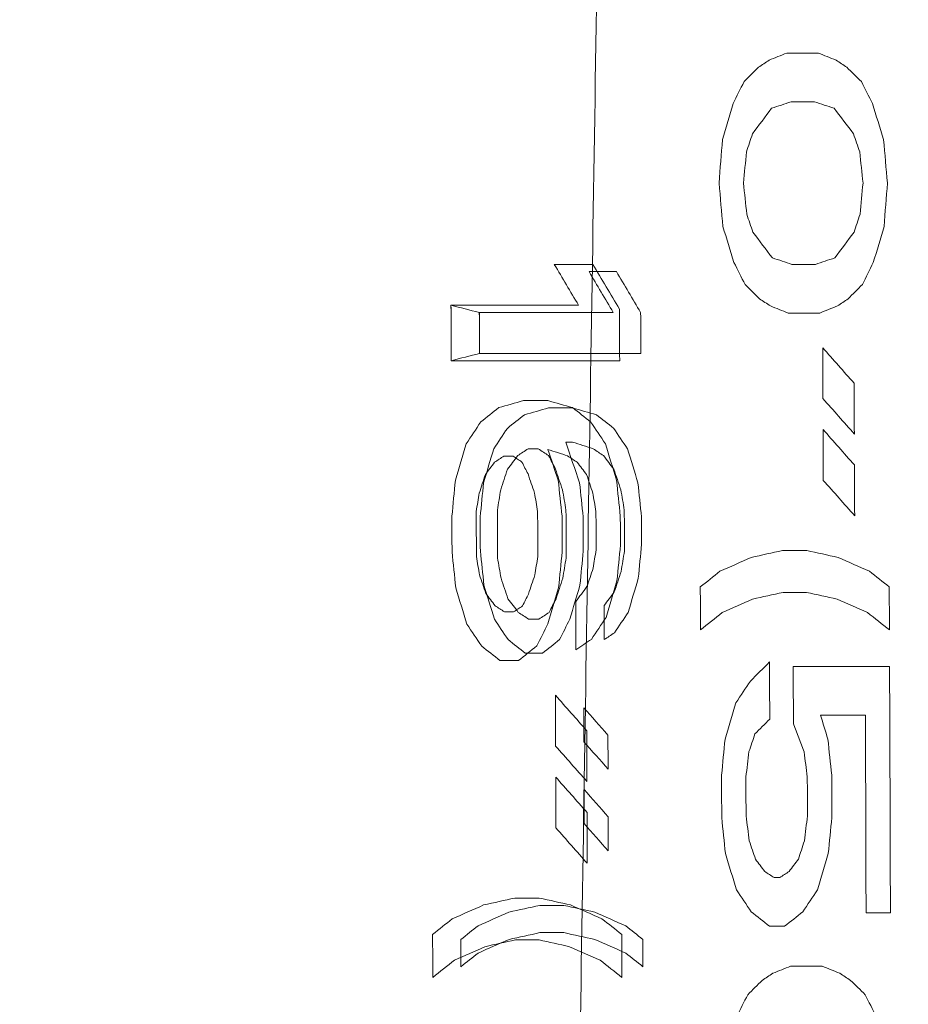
# Model space of a CAD drawing. Header units: millimetres. Extents: x -10 to 594, y 0 to 420.
# Tile 354 of 656: x 203.598 to 203.805, y 281.217 to 281.446. Entities that reach past the tile are written whole.
import ezdxf

# ---------------------------------------------------------------- set-up
doc = ezdxf.new("R2010")
doc.units = ezdxf.units.MM
doc.layers.add('1', color=7, linetype='Continuous', true_color=0xffffff)

msp = doc.modelspace()

# ---------------------------------------------------------------- linework, layer by layer
at = {"layer": '1', "color": 155, "linetype": 'Continuous', "lineweight": 18}
for points, knots in [([(203.76163, 283.58571), (203.68121, 283.58588), (203.52139, 283.55248), (203.21596, 283.35655), (202.87999, 282.88048), (202.60633, 282.02513), (202.5086, 281.01625), (202.60633, 280.00736), (202.87999, 279.15202), (203.21596, 278.67594), (203.52139, 278.48001), (203.68121, 278.44661), (203.76163, 278.44678)], [0, 0, 0, 0, 0.062503, 0.125003, 0.250002, 0.375001, 0.5, 0.624999, 0.749998, 0.874997, 0.937497, 1, 1, 1, 1]), ([(203.76162, 278.44682), (203.68122, 278.44665), (203.5214, 278.48005), (203.21598, 278.67598), (202.88001, 279.15205), (202.60636, 280.00738), (202.50864, 281.01625), (202.60636, 282.02511), (202.88001, 282.88045), (203.21598, 283.35651), (203.5214, 283.55244), (203.68122, 283.58584), (203.76162, 283.58567)], [0, 0, 0, 0, 0.062497, 0.124997, 0.249998, 0.374999, 0.5, 0.625001, 0.750002, 0.875003, 0.937503, 1, 1, 1, 1]), ([(203.87674, 278.47357), (203.79781, 278.47341), (203.64099, 278.50646), (203.34149, 278.70034), (203.01215, 279.17146), (202.74375, 280.01789), (202.64785, 281.01625), (202.74375, 282.01461), (203.01215, 282.86104), (203.34149, 283.33215), (203.64099, 283.52603), (203.79781, 283.55909), (203.87674, 283.55892)], [0, 0, 0, 0, 0.0625, 0.125, 0.25, 0.375, 0.5, 0.625, 0.75, 0.875, 0.9375, 1, 1, 1, 1]), ([(203.87674, 283.55892), (203.79781, 283.55909), (203.64099, 283.52603), (203.34149, 283.33215), (203.01215, 282.86104), (202.74375, 282.01461), (202.64785, 281.01625), (202.74375, 280.01789), (203.01215, 279.17146), (203.34149, 278.70034), (203.64099, 278.50646), (203.79781, 278.47341), (203.87674, 278.47357)], [0, 0, 0, 0, 0.0625, 0.125, 0.25, 0.375, 0.5, 0.625, 0.75, 0.875, 0.9375, 1, 1, 1, 1]), ([(203.89065, 278.4889), (203.81225, 278.48873), (203.6565, 278.52159), (203.35905, 278.7143), (203.032, 279.18258), (202.76552, 280.0239), (202.67033, 281.01625), (202.76552, 282.00859), (203.032, 282.84992), (203.35905, 283.31819), (203.6565, 283.51091), (203.81225, 283.54376), (203.89065, 283.54359)], [0, 0, 0, 0, 0.0625, 0.125, 0.25, 0.375, 0.5, 0.625, 0.75, 0.875, 0.9375, 1, 1, 1, 1]), ([(203.89065, 283.54359), (203.81225, 283.54376), (203.6565, 283.51091), (203.35905, 283.31819), (203.032, 282.84992), (202.76552, 282.00859), (202.67033, 281.01625), (202.76552, 280.0239), (203.032, 279.18258), (203.35905, 278.7143), (203.6565, 278.52159), (203.81225, 278.48873), (203.89065, 278.4889)], [0, 0, 0, 0, 0.0625, 0.125, 0.25, 0.375, 0.5, 0.625, 0.75, 0.875, 0.9375, 1, 1, 1, 1]), ([(203.9277, 283.34978), (203.85515, 283.34994), (203.71099, 283.3196), (203.43567, 283.14166), (203.13328, 282.7093), (202.88785, 281.93249), (202.80052, 281.01625), (202.88785, 280.1), (203.13328, 279.32319), (203.43567, 278.89083), (203.71099, 278.71289), (203.85515, 278.68255), (203.9277, 278.68271)], [0, 0, 0, 0, 0.0625, 0.125, 0.25, 0.375, 0.5, 0.625, 0.75, 0.875, 0.9375, 1, 1, 1, 1]), ([(203.9277, 278.68271), (203.85515, 278.68255), (203.71099, 278.71289), (203.43567, 278.89083), (203.13328, 279.32319), (202.88785, 280.1), (202.80052, 281.01625), (202.88785, 281.93249), (203.13328, 282.7093), (203.43567, 283.14166), (203.71099, 283.3196), (203.85515, 283.34994), (203.9277, 283.34978)], [0, 0, 0, 0, 0.0625, 0.125, 0.25, 0.375, 0.5, 0.625, 0.75, 0.875, 0.9375, 1, 1, 1, 1]), ([(204.40352, 278.79375), (204.33394, 278.7936), (204.19588, 278.82249), (203.93276, 278.99196), (203.64432, 279.40375), (203.41025, 280.1436), (203.32698, 281.01625), (203.41025, 281.88889), (203.64432, 282.62874), (203.93276, 283.04053), (204.19588, 283.21), (204.33394, 283.23889), (204.40352, 283.23875)], [0, 0, 0, 0, 0.0625, 0.125, 0.25, 0.375, 0.5, 0.625, 0.75, 0.875, 0.9375, 1, 1, 1, 1]), ([(204.40352, 283.23875), (204.40271, 283.23875), (204.40107, 283.23875), (204.39862, 283.23873), (204.39617, 283.23871), (204.39372, 283.23867), (204.39127, 283.23862), (204.38882, 283.23856), (204.38637, 283.23849), (204.38392, 283.23841), (204.38148, 283.23831), (204.37903, 283.2382), (204.37658, 283.23808), (204.37414, 283.23795), (204.37169, 283.23781), (204.36925, 283.23765), (204.36681, 283.23748), (204.36437, 283.2373), (204.36193, 283.23711), (204.35949, 283.23691), (204.35705, 283.23669), (204.35461, 283.23646), (204.35217, 283.23622), (204.34973, 283.23597), (204.34729, 283.23571), (204.34486, 283.23543), (204.34242, 283.23515), (204.33999, 283.23485), (204.33755, 283.23453), (204.33512, 283.23421), (204.33269, 283.23388), (204.33026, 283.23353), (204.32782, 283.23317), (204.32539, 283.2328), (204.32296, 283.23242), (204.32053, 283.23202), (204.31811, 283.23161), (204.31568, 283.2312), (204.31325, 283.23076), (204.31082, 283.23032), (204.3084, 283.22987), (204.30597, 283.2294), (204.30355, 283.22892), (204.30113, 283.22843), (204.2987, 283.22793), (204.29628, 283.22741), (204.29386, 283.22689), (204.29144, 283.22635), (204.28902, 283.2258), (204.2866, 283.22524), (204.28418, 283.22466), (204.28176, 283.22408), (204.27934, 283.22348), (204.27692, 283.22287), (204.27451, 283.22225), (204.27209, 283.22161), (204.26968, 283.22097), (204.26726, 283.22031), (204.26485, 283.21964), (204.26243, 283.21896), (204.26002, 283.21827), (204.25761, 283.21756), (204.2552, 283.21684), (204.25279, 283.21611), (204.25038, 283.21537), (204.24797, 283.21462), (204.24556, 283.21385), (204.24315, 283.21308), (204.24074, 283.21229), (204.23834, 283.21149), (204.23593, 283.21067), (204.23352, 283.20985), (204.23112, 283.20901), (204.22871, 283.20816), (204.22631, 283.2073), (204.22391, 283.20643), (204.2215, 283.20555), (204.2191, 283.20465), (204.2167, 283.20374), (204.2143, 283.20282), (204.2119, 283.20189), (204.2095, 283.20094), (204.2071, 283.19999), (204.2047, 283.19902), (204.2023, 283.19804), (204.1999, 283.19705), (204.18479, 283.19072), (204.15713, 283.17787), (204.1173, 283.15582), (204.07802, 283.13051), (204.03929, 283.10193), (203.99797, 283.06746), (203.95432, 283.02621), (203.90866, 282.97716), (203.86414, 282.9233), (203.82084, 282.86476), (203.77892, 282.80184), (203.73854, 282.73473), (203.69979, 282.66355), (203.6627, 282.5884), (203.62734, 282.50947), (203.59381, 282.42691), (203.56215, 282.34083), (203.52913, 282.2415), (203.49572, 282.1281), (203.46318, 281.99979), (203.43707, 281.87842), (203.41636, 281.76547), (203.40009, 281.66198), (203.38623, 281.55674), (203.37481, 281.44998), (203.36586, 281.34218), (203.35944, 281.23381), (203.35559, 281.12513), (203.35431, 281.01625), (203.35559, 280.90737), (203.35944, 280.79869), (203.36586, 280.69032), (203.37481, 280.58252), (203.38623, 280.47576), (203.40009, 280.37052), (203.41635, 280.26703), (203.435, 280.16536), (203.45597, 280.06574), (203.47923, 279.96839), (203.50473, 279.87344), (203.53242, 279.78108), (203.56215, 279.69166), (203.5938, 279.60559), (203.62734, 279.52303), (203.66269, 279.44409), (203.69978, 279.36894), (203.73854, 279.29777), (203.77891, 279.23066), (203.82084, 279.16773), (203.86414, 279.1092), (203.90865, 279.05534), (203.95432, 279.00629), (204.00109, 278.96208), (204.04887, 278.92281), (204.09755, 278.8886), (204.14711, 278.8595), (204.18209, 278.84287), (204.20193, 278.8346), (204.20637, 278.83279), (204.2108, 278.83103), (204.21523, 278.8293), (204.21967, 278.82762), (204.22411, 278.82598), (204.22855, 278.82438), (204.233, 278.82282), (204.23744, 278.8213), (204.24189, 278.81982), (204.24634, 278.81838), (204.25079, 278.81698), (204.25525, 278.81563), (204.2597, 278.81431), (204.26416, 278.81304), (204.26862, 278.8118), (204.27309, 278.81061), (204.27755, 278.80946), (204.28202, 278.80834), (204.28649, 278.80727), (204.29096, 278.80624), (204.29543, 278.80525), (204.29991, 278.8043), (204.30439, 278.8034), (204.30887, 278.80253), (204.31335, 278.8017), (204.31784, 278.80092), (204.32233, 278.80017), (204.32682, 278.79947), (204.33131, 278.79881), (204.33581, 278.79818), (204.3403, 278.7976), (204.3448, 278.79706), (204.34931, 278.79656), (204.35381, 278.7961), (204.35832, 278.79568), (204.36283, 278.7953), (204.36734, 278.79497), (204.37185, 278.79467), (204.37637, 278.79442), (204.38089, 278.7942), (204.38541, 278.79403), (204.38994, 278.79389), (204.39446, 278.7938), (204.39899, 278.79375), (204.40201, 278.79375), (204.40352, 278.79375)], [0, 0, 0, 0, 0.000746, 0.001492, 0.002237, 0.002983, 0.003728, 0.004473, 0.005218, 0.005962, 0.006707, 0.007451, 0.008195, 0.008939, 0.009683, 0.010427, 0.01117, 0.011913, 0.012657, 0.0134, 0.014143, 0.014885, 0.015628, 0.016371, 0.017113, 0.017855, 0.018598, 0.01934, 0.020082, 0.020824, 0.021566, 0.022307, 0.023049, 0.023791, 0.024532, 0.025274, 0.026015, 0.026757, 0.027498, 0.028239, 0.02898, 0.029722, 0.030463, 0.031204, 0.031945, 0.032686, 0.033427, 0.034168, 0.034909, 0.03565, 0.036391, 0.037132, 0.037874, 0.038615, 0.039356, 0.040097, 0.040838, 0.041579, 0.04232, 0.043062, 0.043803, 0.044545, 0.045286, 0.046027, 0.046769, 0.047511, 0.048252, 0.048994, 0.049736, 0.050478, 0.05122, 0.051962, 0.052705, 0.053447, 0.054189, 0.054932, 0.055675, 0.056418, 0.057161, 0.057904, 0.058647, 0.05939, 0.060134, 0.060878, 0.061621, 0.062365, 0.06311, 0.075698, 0.088229, 0.100725, 0.113207, 0.125697, 0.14129, 0.156857, 0.172441, 0.188081, 0.20372, 0.219302, 0.234867, 0.250452, 0.266047, 0.281627, 0.297231, 0.312895, 0.333766, 0.354549, 0.375329, 0.390906, 0.406468, 0.422052, 0.437697, 0.453344, 0.468917, 0.484456, 0.499999, 0.515541, 0.531079, 0.546652, 0.5623, 0.577944, 0.593528, 0.60909, 0.624668, 0.640257, 0.655835, 0.67144, 0.687107, 0.70277, 0.718373, 0.733954, 0.74955, 0.765134, 0.780698, 0.796281, 0.811921, 0.82756, 0.843143, 0.858711, 0.874306, 0.889914, 0.905519, 0.921164, 0.93689, 0.938265, 0.93964, 0.941013, 0.942387, 0.94376, 0.945132, 0.946504, 0.947876, 0.949247, 0.950618, 0.951989, 0.953359, 0.954729, 0.956099, 0.957469, 0.958839, 0.960208, 0.961578, 0.962947, 0.964317, 0.965686, 0.967055, 0.968425, 0.969794, 0.971164, 0.972534, 0.973903, 0.975274, 0.976644, 0.978014, 0.979385, 0.980756, 0.982128, 0.9835, 0.984872, 0.986244, 0.987618, 0.988991, 0.990365, 0.99174, 0.993115, 0.994491, 0.995867, 0.997244, 0.998622, 1, 1, 1, 1]), ([(203.69829, 281.3799), (203.6983, 281.37774), (203.69832, 281.37343), (203.69834, 281.36912), (203.69834, 281.36697)], [0, 0, 0, 0, 0.499995, 1, 1, 1, 1]), ([(203.7361, 281.3782), (203.73117, 281.3782), (203.72077, 281.3782), (203.71037, 281.3782), (203.7049, 281.3782)], [0, 0, 0, 0, 0.474088, 1, 1, 1, 1]), ([(203.70494, 281.36867), (203.71041, 281.36867), (203.72294, 281.36867), (203.73547, 281.36867), (203.74253, 281.36867)], [0, 0, 0, 0, 0.436427, 1, 1, 1, 1]), ([(203.72659, 281.35597), (203.72486, 281.35597), (203.723, 281.35597), (203.72113, 281.35597), (203.721, 281.35597)], [0, 0, 0, 0, 0.928571, 1, 1, 1, 1]), ([(203.72459, 281.24008), (203.72365, 281.24008), (203.72179, 281.24008), (203.71992, 281.24008), (203.71899, 281.24008)], [0, 0, 0, 0, 0.5, 1, 1, 1, 1]), ([(203.719, 281.23373), (203.71994, 281.23373), (203.7218, 281.23373), (203.72367, 281.23373), (203.7246, 281.23373)], [0, 0, 0, 0, 0.5, 1, 1, 1, 1])]:
    msp.add_open_spline(points, degree=3, knots=knots, dxfattribs=at)
for points, degree in [([(203.72533, 281.01625), (203.74273, 282.11389)], 1), ([(203.74273, 282.11389), (203.72533, 281.01625)], 1), ([(203.77243, 281.437), (203.7738, 281.43754), (203.77517, 281.43809), (203.77654, 281.43863)], 3), ([(203.77654, 281.43863), (203.779, 281.43863), (203.78145, 281.43863), (203.7839, 281.43863)], 3), ([(203.7839, 281.43863), (203.78527, 281.43809), (203.78665, 281.43754), (203.78803, 281.437)], 3), ([(203.76659, 281.43199), (203.7677, 281.43311), (203.76882, 281.43422), (203.76994, 281.43534)], 3), ([(203.76994, 281.43534), (203.77077, 281.43589), (203.7716, 281.43644), (203.77243, 281.437)], 3), ([(203.78803, 281.437), (203.78887, 281.43644), (203.7897, 281.43589), (203.79054, 281.43534)], 3), ([(203.79054, 281.43534), (203.79167, 281.43422), (203.7928, 281.43311), (203.79393, 281.43199)], 3), ([(203.76405, 281.42689), (203.76489, 281.42859), (203.76574, 281.43029), (203.76659, 281.43199)], 3), ([(203.79393, 281.43199), (203.79479, 281.43029), (203.79566, 281.42859), (203.79652, 281.42689)], 3), ([(203.76155, 281.41849), (203.76239, 281.42129), (203.76322, 281.42409), (203.76405, 281.42689)], 3), ([(203.77755, 281.42729), (203.77604, 281.42679), (203.77453, 281.42629), (203.77301, 281.42579)], 3), ([(203.78301, 281.42729), (203.78119, 281.42729), (203.77937, 281.42729), (203.77755, 281.42729)], 3), ([(203.78757, 281.42579), (203.78605, 281.42629), (203.78453, 281.42679), (203.78301, 281.42729)], 3), ([(203.79652, 281.42689), (203.79738, 281.42409), (203.79824, 281.42129), (203.7991, 281.41849)], 3), ([(203.77301, 281.42579), (203.77152, 281.4238), (203.77003, 281.42181), (203.76854, 281.41982)], 3), ([(203.79211, 281.41982), (203.79059, 281.42181), (203.78908, 281.4238), (203.78757, 281.42579)], 3), ([(203.76854, 281.41982), (203.76808, 281.41842), (203.76761, 281.41702), (203.76715, 281.41562)], 3), ([(203.79354, 281.41562), (203.79306, 281.41702), (203.79258, 281.41842), (203.79211, 281.41982)], 3), ([(203.76076, 281.40836), (203.76102, 281.41174), (203.76129, 281.41511), (203.76155, 281.41849)], 3), ([(203.7991, 281.41849), (203.7994, 281.41511), (203.7997, 281.41174), (203.8, 281.40836)], 3), ([(203.76715, 281.41562), (203.76692, 281.4132), (203.76669, 281.41078), (203.76646, 281.40836)], 3), ([(203.79431, 281.40836), (203.79405, 281.41078), (203.79379, 281.4132), (203.79354, 281.41562)], 3), ([(203.76166, 281.39822), (203.76136, 281.4016), (203.76106, 281.40498), (203.76076, 281.40836)], 3), ([(203.76646, 281.40836), (203.76671, 281.40594), (203.76697, 281.40352), (203.76723, 281.4011)], 3), ([(203.79361, 281.4011), (203.79384, 281.40352), (203.79407, 281.40594), (203.79431, 281.40836)], 3), ([(203.8, 281.40836), (203.79974, 281.40498), (203.79947, 281.4016), (203.79921, 281.39822)], 3), ([(203.76723, 281.4011), (203.7677, 281.3997), (203.76818, 281.3983), (203.76866, 281.3969)], 3), ([(203.79222, 281.3969), (203.79269, 281.3983), (203.79315, 281.3997), (203.79361, 281.4011)], 3), ([(203.76423, 281.38983), (203.76338, 281.39263), (203.76252, 281.39543), (203.76166, 281.39822)], 3), ([(203.76866, 281.3969), (203.77017, 281.39491), (203.77168, 281.39292), (203.77319, 281.39093)], 3), ([(203.78775, 281.39093), (203.78924, 281.39292), (203.79073, 281.39491), (203.79222, 281.3969)], 3), ([(203.79921, 281.39822), (203.79838, 281.39543), (203.79755, 281.39263), (203.79671, 281.38983)], 3), ([(203.72237, 281.38942), (203.72537, 281.38942), (203.72837, 281.38942), (203.73137, 281.38942)], 3), ([(203.72801, 281.3799), (203.72613, 281.38307), (203.72425, 281.38625), (203.72237, 281.38942)], 3), ([(203.73137, 281.38942), (203.73343, 281.38594), (203.73549, 281.38247), (203.73755, 281.37899)], 3), ([(203.76683, 281.38473), (203.76596, 281.38643), (203.7651, 281.38813), (203.76423, 281.38983)], 3), ([(203.77319, 281.39093), (203.77471, 281.39043), (203.77623, 281.38992), (203.77775, 281.38942)], 3), ([(203.77775, 281.38942), (203.77957, 281.38942), (203.78139, 281.38942), (203.78321, 281.38942)], 3), ([(203.78321, 281.38942), (203.78472, 281.38992), (203.78624, 281.39043), (203.78775, 281.39093)], 3), ([(203.79671, 281.38983), (203.79587, 281.38813), (203.79502, 281.38643), (203.79417, 281.38473)], 3), ([(203.73046, 281.38772), (203.73234, 281.38455), (203.73422, 281.38137), (203.7361, 281.3782)], 3), ([(203.73685, 281.38772), (203.73472, 281.38772), (203.73259, 281.38772), (203.73046, 281.38772)], 3), ([(203.74249, 281.3782), (203.74061, 281.38137), (203.73873, 281.38455), (203.73685, 281.38772)], 3), ([(203.77021, 281.38138), (203.76908, 281.38249), (203.76796, 281.38361), (203.76683, 281.38473)], 3), ([(203.79417, 281.38473), (203.79306, 281.38361), (203.79194, 281.38249), (203.79082, 281.38138)], 3), ([(203.77272, 281.37972), (203.77189, 281.38027), (203.77105, 281.38083), (203.77021, 281.38138)], 3), ([(203.79082, 281.38138), (203.78999, 281.38083), (203.78916, 281.38027), (203.78833, 281.37972)], 3), ([(203.70489, 281.3782), (203.70269, 281.37876), (203.70049, 281.37933), (203.69829, 281.3799)], 3), ([(203.69835, 281.36697), (203.69833, 281.37128), (203.69831, 281.37559), (203.69829, 281.3799)], 3), ([(203.69829, 281.3799), (203.7082, 281.3799), (203.7181, 281.3799), (203.72801, 281.3799)], 3), ([(203.70493, 281.36867), (203.70491, 281.37185), (203.7049, 281.37502), (203.70489, 281.3782)], 3), ([(203.7049, 281.3782), (203.70491, 281.37502), (203.70492, 281.37185), (203.70494, 281.36867)], 3), ([(203.73755, 281.37899), (203.73757, 281.37498), (203.73758, 281.37098), (203.7376, 281.36697)], 3), ([(203.74253, 281.36867), (203.74252, 281.37185), (203.7425, 281.37502), (203.74249, 281.3782)], 3), ([(203.77686, 281.37808), (203.77548, 281.37863), (203.7741, 281.37917), (203.77272, 281.37972)], 3), ([(203.78421, 281.37808), (203.78176, 281.37808), (203.77931, 281.37808), (203.77686, 281.37808)], 3), ([(203.78833, 281.37972), (203.78695, 281.37917), (203.78558, 281.37863), (203.78421, 281.37808)], 3), ([(203.78493, 281.36998), (203.78736, 281.36723), (203.7898, 281.36448), (203.79223, 281.36173)], 3), ([(203.78498, 281.35815), (203.78496, 281.36209), (203.78494, 281.36604), (203.78493, 281.36998)], 3), ([(203.69834, 281.36697), (203.70054, 281.36754), (203.70273, 281.3681), (203.70493, 281.36867)], 3), ([(203.7376, 281.36697), (203.72452, 281.36697), (203.71143, 281.36697), (203.69835, 281.36697)], 3), ([(203.79223, 281.36173), (203.79225, 281.35779), (203.79227, 281.35384), (203.79229, 281.34989)], 3), ([(203.70942, 281.35604), (203.71133, 281.35658), (203.71325, 281.35713), (203.71516, 281.35767)], 3), ([(203.71516, 281.35767), (203.71707, 281.35767), (203.71897, 281.35767), (203.72087, 281.35767)], 3), ([(203.72087, 281.35767), (203.72279, 281.35713), (203.72471, 281.35658), (203.72663, 281.35604)], 3), ([(203.79229, 281.34989), (203.78985, 281.35265), (203.78742, 281.3554), (203.78498, 281.35815)], 3), ([(203.70524, 281.35271), (203.70663, 281.35382), (203.70802, 281.35493), (203.70942, 281.35604)], 3), ([(203.721, 281.35597), (203.71913, 281.35544), (203.71727, 281.35491), (203.71541, 281.35438)], 3), ([(203.7322, 281.35438), (203.73033, 281.35491), (203.72846, 281.35544), (203.72659, 281.35597)], 3), ([(203.72663, 281.35604), (203.72803, 281.35493), (203.72944, 281.35382), (203.73084, 281.35271)], 3), ([(203.70184, 281.34762), (203.70297, 281.34932), (203.70411, 281.35101), (203.70524, 281.35271)], 3), ([(203.71541, 281.35438), (203.71408, 281.35332), (203.71275, 281.35227), (203.71142, 281.35121)], 3), ([(203.73084, 281.35271), (203.73198, 281.35101), (203.73313, 281.34932), (203.73428, 281.34762)], 3), ([(203.73621, 281.35121), (203.73487, 281.35227), (203.73354, 281.35332), (203.7322, 281.35438)], 3), ([(203.71142, 281.35121), (203.71036, 281.34962), (203.7093, 281.34803), (203.70824, 281.34645)], 3), ([(203.73943, 281.34645), (203.73835, 281.34803), (203.73728, 281.34962), (203.73621, 281.35121)], 3), ([(203.78501, 281.35093), (203.78745, 281.34818), (203.78988, 281.34543), (203.79232, 281.34268)], 3), ([(203.78506, 281.3391), (203.78505, 281.34304), (203.78503, 281.34699), (203.78501, 281.35093)], 3), ([(203.69931, 281.33914), (203.70015, 281.34197), (203.701, 281.34479), (203.70184, 281.34762)], 3), ([(203.70824, 281.34645), (203.70745, 281.3438), (203.70666, 281.34115), (203.70587, 281.33851)], 3), ([(203.71384, 281.34486), (203.71464, 281.34539), (203.71544, 281.34592), (203.71624, 281.34645)], 3), ([(203.71624, 281.34645), (203.71704, 281.34645), (203.71784, 281.34645), (203.71864, 281.34645)], 3), ([(203.71864, 281.34645), (203.71944, 281.34592), (203.72024, 281.34539), (203.72104, 281.34486)], 3), ([(203.72086, 281.34631), (203.72167, 281.34394), (203.72247, 281.34156), (203.72328, 281.33918)], 3), ([(203.72547, 281.34479), (203.72393, 281.3453), (203.72239, 281.3458), (203.72086, 281.34631)], 3), ([(203.72826, 281.33851), (203.72718, 281.34168), (203.72611, 281.34486), (203.72503, 281.34803)], 3), ([(203.72503, 281.34803), (203.72556, 281.34803), (203.72609, 281.34803), (203.72663, 281.34803)], 3), ([(203.72663, 281.34803), (203.72823, 281.3475), (203.72983, 281.34697), (203.73143, 281.34645)], 3), ([(203.73143, 281.34645), (203.73223, 281.34592), (203.73303, 281.34539), (203.73384, 281.34486)], 3), ([(203.73428, 281.34762), (203.73514, 281.34479), (203.73601, 281.34197), (203.73687, 281.33914)], 3), ([(203.74186, 281.33851), (203.74105, 281.34115), (203.74024, 281.3438), (203.73943, 281.34645)], 3), ([(203.71061, 281.34474), (203.70989, 281.34427), (203.70917, 281.34379), (203.70845, 281.34331)], 3), ([(203.71274, 281.34474), (203.71203, 281.34474), (203.71132, 281.34474), (203.71061, 281.34474)], 3), ([(203.71146, 281.34168), (203.71225, 281.34274), (203.71305, 281.3438), (203.71384, 281.34486)], 3), ([(203.71483, 281.34336), (203.71414, 281.34382), (203.71344, 281.34428), (203.71274, 281.34474)], 3), ([(203.72104, 281.34486), (203.72158, 281.3438), (203.72212, 281.34274), (203.72265, 281.34168)], 3), ([(203.72771, 281.34331), (203.72696, 281.3438), (203.72621, 281.3443), (203.72547, 281.34479)], 3), ([(203.73384, 281.34486), (203.73464, 281.3438), (203.73544, 281.34274), (203.73625, 281.34168)], 3), ([(203.70845, 281.34331), (203.70773, 281.34236), (203.70701, 281.3414), (203.7063, 281.34044)], 3), ([(203.70988, 281.33692), (203.7104, 281.33851), (203.71093, 281.3401), (203.71146, 281.34168)], 3), ([(203.71624, 281.34059), (203.71577, 281.34151), (203.7153, 281.34244), (203.71483, 281.34336)], 3), ([(203.72265, 281.34168), (203.72319, 281.3401), (203.72373, 281.33851), (203.72427, 281.33692)], 3), ([(203.72988, 281.34044), (203.72916, 281.3414), (203.72843, 281.34236), (203.72771, 281.34331)], 3), ([(203.73625, 281.34168), (203.73679, 281.3401), (203.73733, 281.33851), (203.73786, 281.33692)], 3), ([(203.79232, 281.34268), (203.79234, 281.33874), (203.79235, 281.33479), (203.79237, 281.33084)], 3), ([(203.6985, 281.33074), (203.69877, 281.33354), (203.69904, 281.33634), (203.69931, 281.33914)], 3), ([(203.7063, 281.34044), (203.70582, 281.33901), (203.70535, 281.33758), (203.70487, 281.33615)], 3), ([(203.71775, 281.33615), (203.71725, 281.33763), (203.71674, 281.33911), (203.71624, 281.34059)], 3), ([(203.72328, 281.33918), (203.72357, 281.33637), (203.72387, 281.33356), (203.72416, 281.33074)], 3), ([(203.73134, 281.33615), (203.73085, 281.33758), (203.73037, 281.33901), (203.72988, 281.34044)], 3), ([(203.73687, 281.33914), (203.73717, 281.33634), (203.73746, 281.33354), (203.73775, 281.33074)], 3), ([(203.79237, 281.33084), (203.78994, 281.3336), (203.7875, 281.33635), (203.78506, 281.3391)], 3), ([(203.70587, 281.33851), (203.70562, 281.33586), (203.70536, 281.33322), (203.7051, 281.33057)], 3), ([(203.70909, 281.33216), (203.70936, 281.33375), (203.70962, 281.33533), (203.70988, 281.33692)], 3), ([(203.72427, 281.33692), (203.72454, 281.33533), (203.72482, 281.33375), (203.72509, 281.33216)], 3), ([(203.72909, 281.33057), (203.72882, 281.33322), (203.72854, 281.33586), (203.72826, 281.33851)], 3), ([(203.73786, 281.33692), (203.73814, 281.33533), (203.73841, 281.33375), (203.73868, 281.33216)], 3), ([(203.74269, 281.33057), (203.74241, 281.33322), (203.74213, 281.33586), (203.74186, 281.33851)], 3), ([(203.70487, 281.33615), (203.70464, 281.33473), (203.7044, 281.3333), (203.70417, 281.33188)], 3), ([(203.71848, 281.33188), (203.71824, 281.3333), (203.71799, 281.33473), (203.71775, 281.33615)], 3), ([(203.73207, 281.33188), (203.73183, 281.3333), (203.73158, 281.33473), (203.73134, 281.33615)], 3), ([(203.70914, 281.32105), (203.70912, 281.32475), (203.70911, 281.32845), (203.70909, 281.33216)], 3), ([(203.72509, 281.33216), (203.7251, 281.32845), (203.72512, 281.32475), (203.72513, 281.32105)], 3), ([(203.73868, 281.33216), (203.73869, 281.32898), (203.73871, 281.32581), (203.73872, 281.32263)], 3), ([(203.69853, 281.32246), (203.69852, 281.32522), (203.69851, 281.32798), (203.6985, 281.33074)], 3), ([(203.70417, 281.33188), (203.70418, 281.32836), (203.7042, 281.32484), (203.70421, 281.32133)], 3), ([(203.7051, 281.33057), (203.70511, 281.32792), (203.70512, 281.32528), (203.70513, 281.32263)], 3), ([(203.71852, 281.32133), (203.71851, 281.32484), (203.7185, 281.32836), (203.71848, 281.33188)], 3), ([(203.72416, 281.33074), (203.72417, 281.32798), (203.72419, 281.32522), (203.7242, 281.32246)], 3), ([(203.72912, 281.32263), (203.72911, 281.32528), (203.7291, 281.32792), (203.72909, 281.33057)], 3), ([(203.73211, 281.32291), (203.7321, 281.3259), (203.73209, 281.32889), (203.73207, 281.33188)], 3), ([(203.73775, 281.33074), (203.73776, 281.32851), (203.73777, 281.32628), (203.73778, 281.32405)], 3), ([(203.74271, 281.32422), (203.7427, 281.32634), (203.74269, 281.32845), (203.74269, 281.33057)], 3), ([(203.73141, 281.31864), (203.73164, 281.32006), (203.73188, 281.32149), (203.73211, 281.32291)], 3), ([(203.73778, 281.32405), (203.73751, 281.32125), (203.73724, 281.31845), (203.73697, 281.31565)], 3), ([(203.74194, 281.31628), (203.7422, 281.31893), (203.74245, 281.32157), (203.74271, 281.32422)], 3), ([(203.69941, 281.31406), (203.69911, 281.31686), (203.69882, 281.31966), (203.69853, 281.32246)], 3), ([(203.70421, 281.32133), (203.70445, 281.3199), (203.7047, 281.31848), (203.70494, 281.31705)], 3), ([(203.70513, 281.32263), (203.70541, 281.31999), (203.70568, 281.31734), (203.70596, 281.3147)], 3), ([(203.70995, 281.31628), (203.70968, 281.31787), (203.70941, 281.31946), (203.70914, 281.32105)], 3), ([(203.71782, 281.31705), (203.71806, 281.31848), (203.71829, 281.3199), (203.71852, 281.32133)], 3), ([(203.7242, 281.32246), (203.72392, 281.31966), (203.72365, 281.31686), (203.72338, 281.31406)], 3), ([(203.72513, 281.32105), (203.72487, 281.31946), (203.72461, 281.31787), (203.72435, 281.31628)], 3), ([(203.72835, 281.3147), (203.72861, 281.31734), (203.72887, 281.31999), (203.72912, 281.32263)], 3), ([(203.73872, 281.32263), (203.73846, 281.32105), (203.7382, 281.31946), (203.73794, 281.31787)], 3), ([(203.76097, 281.31792), (203.7634, 281.31899), (203.76583, 281.32007), (203.76826, 281.32114)], 3), ([(203.76826, 281.32114), (203.77069, 281.32168), (203.77311, 281.32221), (203.77554, 281.32275)], 3), ([(203.77554, 281.32275), (203.77743, 281.32275), (203.77933, 281.32275), (203.78122, 281.32275)], 3), ([(203.78122, 281.32275), (203.78365, 281.32221), (203.78608, 281.32168), (203.78851, 281.32114)], 3), ([(203.78851, 281.32114), (203.79095, 281.32007), (203.79339, 281.31899), (203.79582, 281.31792)], 3), ([(203.72998, 281.31435), (203.73046, 281.31578), (203.73093, 281.31721), (203.73141, 281.31864)], 3), ([(203.70494, 281.31705), (203.70543, 281.31562), (203.70592, 281.31419), (203.7064, 281.31276)], 3), ([(203.71157, 281.31152), (203.71103, 281.31311), (203.71049, 281.3147), (203.70995, 281.31628)], 3), ([(203.71635, 281.31262), (203.71684, 281.3141), (203.71733, 281.31557), (203.71782, 281.31705)], 3), ([(203.72435, 281.31628), (203.72382, 281.3147), (203.72329, 281.31311), (203.72277, 281.31152)], 3), ([(203.73794, 281.31787), (203.73741, 281.31628), (203.73688, 281.3147), (203.73635, 281.31311)], 3), ([(203.73957, 281.30835), (203.74036, 281.31099), (203.74115, 281.31364), (203.74194, 281.31628)], 3), ([(203.75639, 281.31427), (203.75792, 281.31548), (203.75944, 281.3167), (203.76097, 281.31792)], 3), ([(203.79582, 281.31792), (203.79736, 281.3167), (203.7989, 281.31548), (203.80043, 281.31427)], 3), ([(203.702, 281.30558), (203.70113, 281.30841), (203.70027, 281.31124), (203.69941, 281.31406)], 3), ([(203.70596, 281.3147), (203.70677, 281.31205), (203.70758, 281.3094), (203.70839, 281.30676)], 3), ([(203.72338, 281.31406), (203.72255, 281.31127), (203.72172, 281.30848), (203.72088, 281.30569)], 3), ([(203.72598, 281.30676), (203.72677, 281.3094), (203.72756, 281.31205), (203.72835, 281.3147)], 3), ([(203.72736, 281.31085), (203.72823, 281.31202), (203.72911, 281.31318), (203.72998, 281.31435)], 3), ([(203.73697, 281.31565), (203.73612, 281.31282), (203.73528, 281.31), (203.73444, 281.30717)], 3), ([(203.75643, 281.30426), (203.75642, 281.3076), (203.75641, 281.31093), (203.75639, 281.31427)], 3), ([(203.80043, 281.31427), (203.80044, 281.31093), (203.80046, 281.3076), (203.80047, 281.30426)], 3), ([(203.7064, 281.31276), (203.70713, 281.3118), (203.70785, 281.31085), (203.70858, 281.30989)], 3), ([(203.71398, 281.30835), (203.71318, 281.3094), (203.71237, 281.31046), (203.71157, 281.31152)], 3), ([(203.71496, 281.30984), (203.71542, 281.31077), (203.71589, 281.31169), (203.71635, 281.31262)], 3), ([(203.72277, 281.31152), (203.72224, 281.31046), (203.72171, 281.3094), (203.72118, 281.30835)], 3), ([(203.73635, 281.31311), (203.73556, 281.31205), (203.73476, 281.31099), (203.73397, 281.30993)], 3), ([(203.76857, 281.31143), (203.76621, 281.31038), (203.76385, 281.30934), (203.7615, 281.3083)], 3), ([(203.77567, 281.31299), (203.7733, 281.31247), (203.77093, 281.31195), (203.76857, 281.31143)], 3), ([(203.78117, 281.31299), (203.77934, 281.31299), (203.7775, 281.31299), (203.77567, 281.31299)], 3), ([(203.78828, 281.31143), (203.78591, 281.31195), (203.78354, 281.31247), (203.78117, 281.31299)], 3), ([(203.79538, 281.3083), (203.79301, 281.30934), (203.79065, 281.31038), (203.78828, 281.31143)], 3), ([(203.70858, 281.30989), (203.7093, 281.30942), (203.71002, 281.30894), (203.71075, 281.30846)], 3), ([(203.71288, 281.30846), (203.71357, 281.30892), (203.71427, 281.30938), (203.71496, 281.30984)], 3), ([(203.7274, 281.29965), (203.72739, 281.30339), (203.72737, 281.30712), (203.72736, 281.31085)], 3), ([(203.73397, 281.30993), (203.73398, 281.30729), (203.73399, 281.30464), (203.73399, 281.302)], 3), ([(203.71075, 281.30846), (203.71146, 281.30846), (203.71217, 281.30846), (203.71288, 281.30846)], 3), ([(203.71638, 281.30676), (203.71558, 281.30729), (203.71478, 281.30782), (203.71398, 281.30835)], 3), ([(203.72118, 281.30835), (203.72038, 281.30782), (203.71958, 281.30729), (203.71878, 281.30676)], 3), ([(203.73444, 281.30717), (203.7333, 281.30546), (203.73216, 281.30376), (203.73102, 281.30205)], 3), ([(203.73639, 281.30358), (203.73745, 281.30517), (203.73851, 281.30676), (203.73957, 281.30835)], 3), ([(203.7615, 281.3083), (203.75981, 281.30695), (203.75812, 281.30561), (203.75643, 281.30426)], 3), ([(203.80047, 281.30426), (203.79877, 281.30561), (203.79707, 281.30695), (203.79538, 281.3083)], 3), ([(203.70544, 281.30049), (203.70429, 281.30219), (203.70314, 281.30389), (203.702, 281.30558)], 3), ([(203.70839, 281.30676), (203.70946, 281.30517), (203.71053, 281.30358), (203.7116, 281.302)], 3), ([(203.71878, 281.30676), (203.71798, 281.30676), (203.71718, 281.30676), (203.71638, 281.30676)], 3), ([(203.72088, 281.30569), (203.72002, 281.30397), (203.71916, 281.30225), (203.71831, 281.30054)], 3), ([(203.7236, 281.302), (203.72439, 281.30358), (203.72519, 281.30517), (203.72598, 281.30676)], 3), ([(203.73399, 281.302), (203.73479, 281.30252), (203.73559, 281.30305), (203.73639, 281.30358)], 3), ([(203.7097, 281.29712), (203.70828, 281.29824), (203.70686, 281.29937), (203.70544, 281.30049)], 3), ([(203.7116, 281.302), (203.71294, 281.30094), (203.71427, 281.29988), (203.71561, 281.29882)], 3), ([(203.71831, 281.30054), (203.71687, 281.2994), (203.71544, 281.29826), (203.71401, 281.29712)], 3), ([(203.71961, 281.29882), (203.72094, 281.29988), (203.72227, 281.30094), (203.7236, 281.302)], 3), ([(203.73102, 281.30205), (203.72981, 281.30125), (203.72861, 281.30045), (203.7274, 281.29965)], 3), ([(203.71561, 281.29882), (203.71694, 281.29882), (203.71828, 281.29882), (203.71961, 281.29882)], 3), ([(203.71401, 281.29712), (203.71257, 281.29712), (203.71114, 281.29712), (203.7097, 281.29712)], 3), ([(203.76807, 281.29234), (203.76955, 281.29382), (203.77104, 281.29531), (203.77253, 281.29679)], 3), ([(203.77253, 281.29679), (203.77254, 281.29235), (203.77256, 281.28791), (203.77257, 281.28347)], 3), ([(203.77805, 281.29576), (203.78553, 281.29576), (203.79302, 281.29576), (203.8005, 281.29576)], 3), ([(203.77809, 281.28237), (203.77808, 281.28683), (203.77806, 281.2913), (203.77805, 281.29576)], 3), ([(203.8005, 281.29576), (203.80058, 281.27663), (203.80064, 281.25751), (203.8007, 281.23838)], 3), ([(203.7647, 281.28729), (203.76582, 281.28898), (203.76694, 281.29066), (203.76807, 281.29234)], 3), ([(203.72268, 281.27719), (203.72267, 281.28113), (203.72265, 281.28508), (203.72264, 281.28902)], 3), ([(203.72264, 281.28902), (203.72507, 281.28627), (203.72751, 281.28352), (203.72994, 281.28077)], 3), ([(203.76216, 281.27882), (203.76301, 281.28164), (203.76385, 281.28447), (203.7647, 281.28729)], 3), ([(203.72925, 281.28612), (203.72926, 281.28347), (203.72927, 281.28083), (203.72927, 281.27818)], 3), ([(203.73487, 281.27977), (203.73299, 281.28189), (203.73112, 281.284), (203.72925, 281.28612)], 3), ([(203.78442, 281.28442), (203.78499, 281.28255), (203.78556, 281.28068), (203.78613, 281.27882)], 3), ([(203.79487, 281.28442), (203.79139, 281.28442), (203.7879, 281.28442), (203.78442, 281.28442)], 3), ([(203.79502, 281.23838), (203.79498, 281.25373), (203.79493, 281.26907), (203.79487, 281.28442)], 3), ([(203.77257, 281.28347), (203.77142, 281.28232), (203.77027, 281.28118), (203.76912, 281.28003)], 3), ([(203.78058, 281.27584), (203.77975, 281.27801), (203.77892, 281.28019), (203.77809, 281.28237)], 3), ([(203.72994, 281.28077), (203.72996, 281.27682), (203.72997, 281.27288), (203.72998, 281.26893)], 3), ([(203.73489, 281.27183), (203.73488, 281.27448), (203.73488, 281.27712), (203.73487, 281.27977)], 3), ([(203.76912, 281.28003), (203.76866, 281.27865), (203.7682, 281.27727), (203.76774, 281.27589)], 3), ([(203.72998, 281.26893), (203.72755, 281.27168), (203.72511, 281.27443), (203.72268, 281.27719)], 3), ([(203.72927, 281.27818), (203.73115, 281.27607), (203.73302, 281.27395), (203.73489, 281.27183)], 3), ([(203.76135, 281.27042), (203.76162, 281.27322), (203.76189, 281.27602), (203.76216, 281.27882)], 3), ([(203.78613, 281.27882), (203.78642, 281.27602), (203.78672, 281.27322), (203.78701, 281.27042)], 3), ([(203.76774, 281.27589), (203.7675, 281.27393), (203.76726, 281.27198), (203.76702, 281.27003)], 3), ([(203.78133, 281.27003), (203.78108, 281.27197), (203.78083, 281.2739), (203.78058, 281.27584)], 3), ([(203.76138, 281.26055), (203.76137, 281.26384), (203.76136, 281.26713), (203.76135, 281.27042)], 3), ([(203.78701, 281.27042), (203.78702, 281.26713), (203.78703, 281.26384), (203.78704, 281.26055)], 3), ([(203.7227, 281.26997), (203.72514, 281.26722), (203.72757, 281.26447), (203.73, 281.26172)], 3), ([(203.72274, 281.25814), (203.72273, 281.26208), (203.72271, 281.26603), (203.7227, 281.26997)], 3), ([(203.76702, 281.27003), (203.76703, 281.267), (203.76704, 281.26397), (203.76705, 281.26093)], 3), ([(203.78136, 281.26093), (203.78135, 281.26397), (203.78134, 281.267), (203.78133, 281.27003)], 3), ([(203.72931, 281.26707), (203.72932, 281.26442), (203.72932, 281.26178), (203.72933, 281.25913)], 3), ([(203.73493, 281.26072), (203.73305, 281.26284), (203.73118, 281.26495), (203.72931, 281.26707)], 3), ([(203.73, 281.26172), (203.73002, 281.25777), (203.73003, 281.25383), (203.73004, 281.24988)], 3), ([(203.72933, 281.25913), (203.7312, 281.25702), (203.73308, 281.2549), (203.73495, 281.25278)], 3), ([(203.73495, 281.25278), (203.73494, 281.25543), (203.73493, 281.25807), (203.73493, 281.26072)], 3), ([(203.76225, 281.25215), (203.76196, 281.25495), (203.76167, 281.25775), (203.76138, 281.26055)], 3), ([(203.76705, 281.26093), (203.76731, 281.25898), (203.76756, 281.25703), (203.76781, 281.25508)], 3), ([(203.78065, 281.25508), (203.78089, 281.25703), (203.78112, 281.25898), (203.78136, 281.26093)], 3), ([(203.78704, 281.26055), (203.78677, 281.25775), (203.78649, 281.25495), (203.78622, 281.25215)], 3), ([(203.73004, 281.24988), (203.72761, 281.25263), (203.72517, 281.25538), (203.72274, 281.25814)], 3), ([(203.76781, 281.25508), (203.76829, 281.25367), (203.76877, 281.25226), (203.76924, 281.25085)], 3), ([(203.77924, 281.25085), (203.77971, 281.25226), (203.78018, 281.25367), (203.78065, 281.25508)], 3), ([(203.76484, 281.24367), (203.76398, 281.2465), (203.76311, 281.24932), (203.76225, 281.25215)], 3), ([(203.78622, 281.25215), (203.78538, 281.24932), (203.78453, 281.2465), (203.78369, 281.24367)], 3), ([(203.76924, 281.25085), (203.76997, 281.24989), (203.77069, 281.24894), (203.77142, 281.24798)], 3), ([(203.77708, 281.24798), (203.7778, 281.24894), (203.77852, 281.24989), (203.77924, 281.25085)], 3), ([(203.77142, 281.24798), (203.77214, 281.2475), (203.77286, 281.24703), (203.77359, 281.24655)], 3), ([(203.77492, 281.24655), (203.77564, 281.24703), (203.77636, 281.2475), (203.77708, 281.24798)], 3), ([(203.77359, 281.24655), (203.77403, 281.24655), (203.77448, 281.24655), (203.77492, 281.24655)], 3), ([(203.76827, 281.23858), (203.76713, 281.24028), (203.76598, 281.24197), (203.76484, 281.24367)], 3), ([(203.78369, 281.24367), (203.78255, 281.24197), (203.78142, 281.24028), (203.78028, 281.23858)], 3), ([(203.7059, 281.24018), (203.70833, 281.24071), (203.71076, 281.24125), (203.71318, 281.24178)], 3), ([(203.71318, 281.24178), (203.71508, 281.24178), (203.71698, 281.24178), (203.71887, 281.24178)], 3), ([(203.71887, 281.24178), (203.7213, 281.24125), (203.72373, 281.24071), (203.72617, 281.24018)], 3), ([(203.6986, 281.23695), (203.70103, 281.23803), (203.70347, 281.2391), (203.7059, 281.24018)], 3), ([(203.71179, 281.2385), (203.70939, 281.23744), (203.707, 281.23638), (203.7046, 281.23532)], 3), ([(203.71899, 281.24008), (203.71659, 281.23955), (203.71419, 281.23902), (203.71179, 281.2385)], 3), ([(203.73179, 281.2385), (203.72939, 281.23902), (203.72699, 281.23955), (203.72459, 281.24008)], 3), ([(203.72617, 281.24018), (203.7286, 281.2391), (203.73104, 281.23803), (203.73348, 281.23695)], 3), ([(203.739, 281.23532), (203.73659, 281.23638), (203.73419, 281.23744), (203.73179, 281.2385)], 3), ([(203.77253, 281.23521), (203.77111, 281.23633), (203.76969, 281.23746), (203.76827, 281.23858)], 3), ([(203.78028, 281.23858), (203.77887, 281.23746), (203.77746, 281.23633), (203.77605, 281.23521)], 3), ([(203.8007, 281.23838), (203.79881, 281.23838), (203.79692, 281.23838), (203.79502, 281.23838)], 3), ([(203.69401, 281.23331), (203.69554, 281.23452), (203.69707, 281.23574), (203.6986, 281.23695)], 3), ([(203.73348, 281.23695), (203.73502, 281.23574), (203.73655, 281.23452), (203.73809, 281.23331)], 3), ([(203.7046, 281.23532), (203.70327, 281.23426), (203.70194, 281.2332), (203.70061, 281.23215)], 3), ([(203.71181, 281.23215), (203.71421, 281.23267), (203.7166, 281.2332), (203.719, 281.23373)], 3), ([(203.7246, 281.23373), (203.727, 281.2332), (203.7294, 281.23267), (203.73181, 281.23215)], 3), ([(203.743, 281.23215), (203.74167, 281.2332), (203.74033, 281.23426), (203.739, 281.23532)], 3), ([(203.77605, 281.23521), (203.77487, 281.23521), (203.7737, 281.23521), (203.77253, 281.23521)], 3), ([(203.69404, 281.2233), (203.69403, 281.22664), (203.69402, 281.22997), (203.69401, 281.23331)], 3), ([(203.70061, 281.23215), (203.70061, 281.23003), (203.70062, 281.22791), (203.70062, 281.2258)], 3), ([(203.70461, 281.22897), (203.70701, 281.23003), (203.70941, 281.23109), (203.71181, 281.23215)], 3), ([(203.7133, 281.23203), (203.71093, 281.23151), (203.70856, 281.23099), (203.7062, 281.23046)], 3), ([(203.71881, 281.23203), (203.71697, 281.23203), (203.71514, 281.23203), (203.7133, 281.23203)], 3), ([(203.72592, 281.23046), (203.72355, 281.23099), (203.72118, 281.23151), (203.71881, 281.23203)], 3), ([(203.73181, 281.23215), (203.73421, 281.23109), (203.73661, 281.23003), (203.73901, 281.22897)], 3), ([(203.73809, 281.23331), (203.73809, 281.22997), (203.7381, 281.22664), (203.73811, 281.2233)], 3), ([(203.74302, 281.2258), (203.74302, 281.22791), (203.74301, 281.23003), (203.743, 281.23215)], 3), ([(203.7062, 281.23046), (203.70384, 281.22942), (203.70147, 281.22838), (203.69911, 281.22734)], 3), ([(203.70062, 281.2258), (203.70195, 281.22685), (203.70328, 281.22791), (203.70461, 281.22897)], 3), ([(203.73302, 281.22734), (203.73065, 281.22838), (203.72829, 281.22942), (203.72592, 281.23046)], 3), ([(203.73901, 281.22897), (203.74035, 281.22791), (203.74168, 281.22685), (203.74302, 281.2258)], 3), ([(203.69911, 281.22734), (203.69742, 281.22599), (203.69573, 281.22465), (203.69404, 281.2233)], 3), ([(203.73811, 281.2233), (203.73641, 281.22465), (203.73472, 281.22599), (203.73302, 281.22734)], 3), ([(203.77081, 281.22261), (203.77164, 281.22317), (203.77248, 281.22372), (203.77331, 281.22427)], 3), ([(203.77331, 281.22427), (203.77468, 281.22482), (203.77606, 281.22536), (203.77743, 281.22591)], 3), ([(203.77743, 281.22591), (203.77988, 281.22591), (203.78234, 281.22591), (203.78479, 281.22591)], 3), ([(203.78479, 281.22591), (203.78617, 281.22536), (203.78754, 281.22482), (203.78892, 281.22427)], 3), ([(203.78892, 281.22427), (203.78976, 281.22372), (203.79059, 281.22317), (203.79143, 281.22261)], 3), ([(203.76745, 281.21927), (203.76857, 281.22038), (203.76969, 281.2215), (203.77081, 281.22261)], 3), ([(203.79143, 281.22261), (203.79256, 281.2215), (203.79368, 281.22038), (203.79481, 281.21927)], 3), ([(203.76489, 281.21416), (203.76574, 281.21586), (203.76659, 281.21757), (203.76745, 281.21927)], 3), ([(203.79481, 281.21927), (203.79567, 281.21757), (203.79653, 281.21586), (203.79739, 281.21416)], 3)]:
    msp.add_open_spline(points, degree=degree, dxfattribs=at)

doc.saveas('drawing.dxf')
